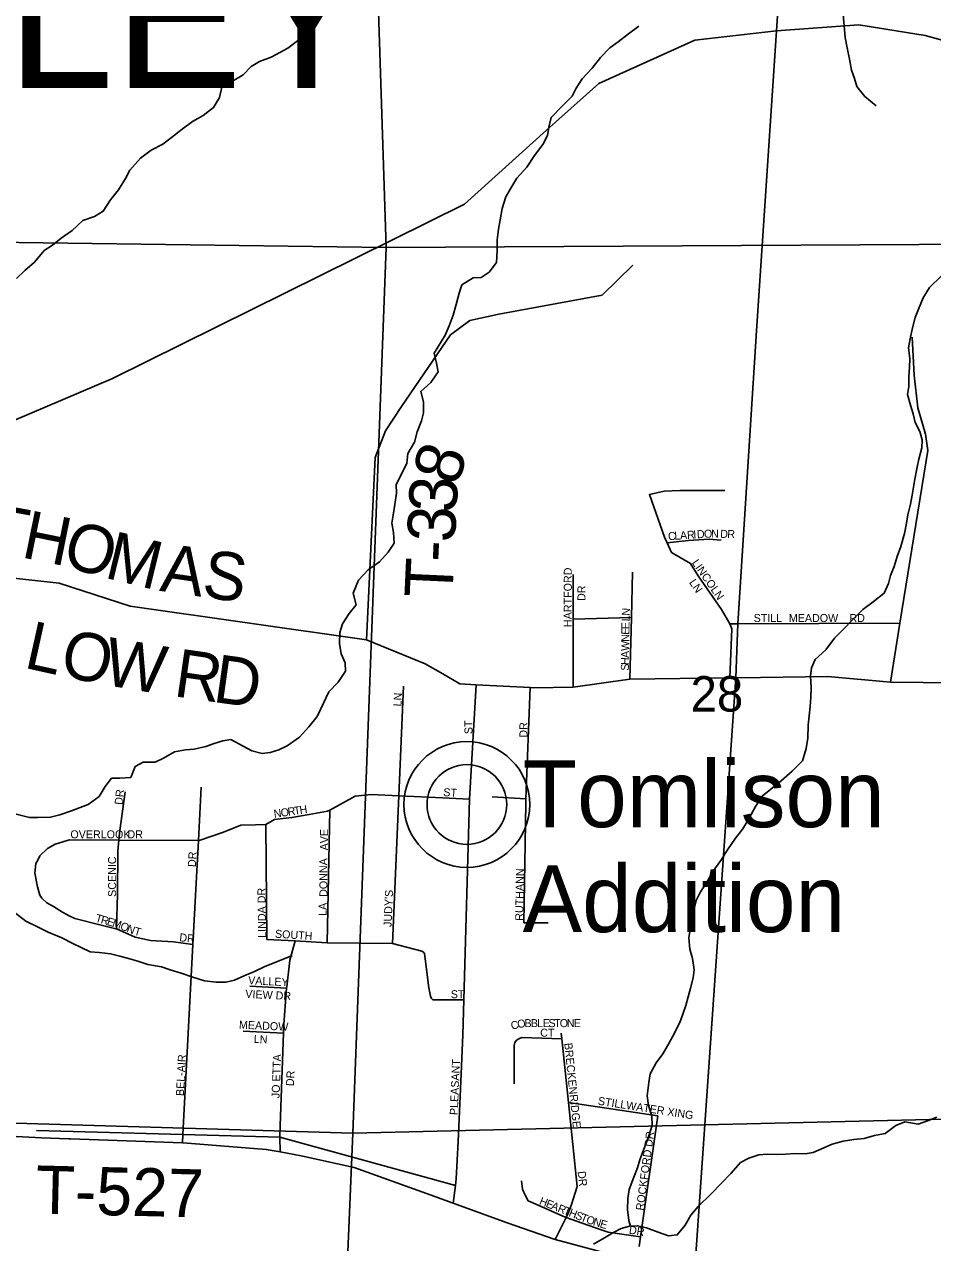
# Model space of a CAD drawing. Extents: x 1624196 to 2029251, y 146837 to 440034.
# Drawn here: x 1830840 to 1836514, y 320251 to 327860 of the extents above; entities that cross this region are included whole.
import ezdxf

# ---------------------------------------------------------------- set-up
doc = ezdxf.new("R2010")
doc.units = 0
for name, color, linetype in [('GM_P_State_Alignment', 7, 'Continuous'), ('GM_X_Minor_River', 7, 'Continuous'), ('GM_X_Section', 7, 'Continuous'), ('GM_X_Section_Text', 7, 'Continuous'), ('GM_X_State_Route', 7, 'Continuous'), ('GM_X_Township', 7, 'Continuous'), ('GM_X_Township_Road', 7, 'Continuous'), ('GM_X_Township_Road_Text', 7, 'Continuous'), ('GM_X_Township_ROW', 7, 'Continuous'), ('GM_X_Township_Subdivision', 7, 'Continuous'), ('GM_X_Township_Subdivision_Text', 7, 'Continuous'), ('GM_X_Township_Text', 7, 'Continuous'), ('GM_X_Unincorporated', 7, 'Continuous'), ('GM_X_Unincorporated_Location', 7, 'Continuous'), ('GM_X_Unincorporated_Text', 7, 'Continuous')]:
    doc.layers.add(name, color=color, linetype=linetype)

msp = doc.modelspace()

# ---------------------------------------------------------------- linework, layer by layer
at = {"layer": 'GM_P_State_Alignment'}
msp.add_lwpolyline([(1841070.6, 322042.9), (1839794.7, 324625.9), (1839247.6, 325350.5), (1838632.2, 326165.4), (1838342.4, 326513.4), (1837975.2, 326880.6), (1837637.1, 327199.5), (1837385.9, 327479.8), (1836999.5, 327644.1), (1836468.1, 327789.1), (1836052.7, 327856.7), (1835538, 327819), (1835028.6, 327760.1), (1834429.6, 327489.5), (1834101.1, 327199.5), (1833589.1, 326735.6), (1832690.6, 326291.1), (1831391.2, 325648.4), (1830367.1, 325213.5), (1830029, 325116.9), (1826845.3, 325045.2), (1826279.7, 325032.4)], dxfattribs=at)
at = {"layer": 'GM_X_Minor_River'}
for points in [[(1835953.2, 327945), (1835960.9, 327850.8), (1835968.7, 327776.6), (1835980.5, 327712.4), (1835994.4, 327642.2), (1836008.2, 327574), (1836026, 327521.9), (1836039.9, 327471.7), (1836089.8, 327409.4), (1836161.7, 327351)], [(1830791.8, 326271.7), (1830844, 326321.6), (1830904.2, 326373.5), (1830964.5, 326447.5), (1831016.7, 326481.4), (1831070.9, 326523.3), (1831139.1, 326573.1), (1831205.4, 326635), (1831279.5, 326658.8), (1831333.7, 326692.7), (1831378, 326762.7), (1831428.2, 326826.6), (1831472.5, 326896.6), (1831498.7, 326948.6), (1831565, 327024.6), (1831633.2, 327074.4), (1831705.4, 327112.2), (1831759.6, 327152.1), (1831825.9, 327206), (1831890.1, 327253.9), (1831958.3, 327289.7), (1832022.5, 327339.6), (1832058.7, 327403.6), (1832074.9, 327467.7), (1832141.1, 327505.5), (1832207.3, 327545.4), (1832257.6, 327597.3), (1832309.7, 327627.2), (1832381.9, 327655), (1832436, 327684.8), (1832486.2, 327710.7), (1832554.4, 327762.6), (1832616.7, 327826.5)], [(1833917.5, 326898), (1833979.8, 326967.9), (1834028.1, 327039.9), (1834078.4, 327109.9), (1834108.6, 327165.9), (1834116.8, 327218), (1834131, 327278), (1834197.2, 327346), (1834261.5, 327411.9), (1834287.7, 327461.9), (1834325.9, 327519.9), (1834388.2, 327585.8), (1834438.4, 327651.7), (1834496.7, 327713.7), (1834548.9, 327751.5), (1834615.1, 327799.4), (1834679.3, 327849.3)], [(1830789.8, 322926.8), (1830871.8, 322906.5), (1830921.9, 322906.3), (1831004, 322908), (1831062.1, 322921.9), (1831134.3, 322947.7), (1831188.4, 322967.5), (1831238.5, 322987.4), (1831306.8, 323037.2), (1831345, 323099.2), (1831385.2, 323151.2), (1831437.3, 323151), (1831505.4, 323156.8), (1831531.6, 323224.8), (1831581.8, 323252.7), (1831657.8, 323252.5), (1831710, 323276.3), (1831778.2, 323316.1), (1831846.3, 323327.9), (1831900.4, 323333.8), (1831974.5, 323349.5), (1832026.7, 323367.4), (1832080.8, 323385.2), (1832130.9, 323393.1), (1832206.8, 323350.7), (1832260.8, 323322.5), (1832326.8, 323306.2), (1832376.9, 323312), (1832429, 323327.9), (1832481.2, 323353.8), (1832559.4, 323407.6), (1832617.7, 323471.5), (1832670, 323537.5), (1832708.3, 323619.5), (1832742.5, 323691.5), (1832800.8, 323751.5), (1832847, 323819.4), (1832845.2, 323871.5), (1832819.3, 323927.8), (1832809.5, 323991.9), (1832811.7, 324062.1), (1832827.9, 324116.1), (1832870.1, 324180.1), (1832912.3, 324234.1), (1832894.5, 324306.3), (1832926.8, 324388.3), (1832989.1, 324452.2), (1833059.3, 324502.1), (1833113.6, 324564), (1833149.8, 324620), (1833146, 324686.2), (1833136.2, 324744.3), (1833144.3, 324794.4), (1833154.5, 324860.5), (1833164.7, 324932.6), (1833162.9, 324982.7), (1833195.1, 325048.7), (1833229.4, 325116.8), (1833235.6, 325178.9), (1833277.8, 325250.9), (1833294, 325314.9), (1833320.3, 325383), (1833334.5, 325433), (1833332.7, 325501.2), (1833316.8, 325567.4), (1833379.1, 325623.3), (1833425.3, 325689.2), (1833415.5, 325743.4), (1833399.6, 325805.6), (1833468.1, 325917.6), (1833494.3, 325977.6), (1833518.5, 326043.7), (1833538.7, 326109.7), (1833557, 326181.8), (1833573.1, 326231.8), (1833643.3, 326275.7), (1833693.4, 326279.5), (1833743.6, 326311.4), (1833789.8, 326371.4), (1833794, 326445.5), (1833794.2, 326513.7), (1833802.5, 326579.8), (1833812.6, 326637.8), (1833824.9, 326710), (1833847.1, 326782), (1833879.3, 326836), (1833917.5, 326898)], [(1834627.1, 320354.3), (1834617, 320390.1), (1834607.2, 320458.3), (1834609.4, 320526.5), (1834617.6, 320582.5), (1834647.9, 320660.6), (1834670, 320718.6), (1834684.2, 320768.7), (1834710.4, 320834.7), (1834736.7, 320904.8), (1834763, 320982.8), (1834761.1, 321043), (1834739.3, 321107.2), (1834731.5, 321167.3), (1834741.7, 321251.5), (1834749.9, 321305.6), (1834788.2, 321373.6), (1834828.4, 321429.5), (1834864.6, 321489.5), (1834890.8, 321539.5), (1834935.1, 321625.6), (1834953.3, 321677.6), (1834971.5, 321731.6), (1834987.6, 321785.7), (1835001.8, 321839.8), (1835018, 321903.8), (1835024.2, 321953.9), (1835014.4, 322026.1), (1834996.5, 322084.3), (1834990.7, 322154.5), (1834998.9, 322206.5), (1835011.1, 322274.6), (1835023.3, 322326.7), (1835037.5, 322386.8), (1835063.7, 322442.8), (1835101.9, 322498.8), (1835140.2, 322568.8), (1835190.4, 322636.8), (1835232.7, 322704.7), (1835283, 322776.7), (1835329.2, 322834.7), (1835367.4, 322902.7), (1835407.7, 322974.7), (1835449.9, 323038.7), (1835504.1, 323082.6), (1835568.4, 323134.4), (1835636.6, 323196.3), (1835700.9, 323260.2), (1835723.2, 323336.3), (1835735.4, 323402.4), (1835737.6, 323482.6), (1835750, 323598.8), (1835754.2, 323656.9), (1835754.4, 323717), (1835750.6, 323789.1), (1835756.7, 323841.2), (1835780.9, 323893.3), (1835847.2, 323953.1), (1835901.5, 324027.1), (1835951.7, 324077), (1836018, 324144.9), (1836078.2, 324204.9), (1836142.4, 324252.7), (1836210.7, 324306.6), (1836238.9, 324366.6), (1836251.1, 324416.7), (1836273.3, 324472.7), (1836293.5, 324536.8), (1836315.7, 324598.8), (1836337.9, 324678.9), (1836350.2, 324745), (1836358.3, 324797.1), (1836376.5, 324863.2), (1836386.7, 324919.2), (1836394.9, 324969.3), (1836403, 325019.4), (1836417.3, 325093.5), (1836427.4, 325143.6), (1836445.7, 325215.6), (1836449.8, 325265.7), (1836434, 325315.9), (1836404.1, 325372.1), (1836392.2, 325426.3), (1836376.4, 325480.4), (1836356.6, 325548.6), (1836364.7, 325598.7), (1836364.9, 325660.9), (1836369.1, 325717), (1836371.2, 325773.1), (1836363.4, 325839.2), (1836373.6, 325895.3), (1836387.8, 325963.4), (1836404.1, 326029.5), (1836426.2, 326081.5), (1836454.5, 326151.5), (1836494.7, 326215.5), (1836569, 326289.4)], [(1830776, 322315.6), (1830849.9, 322259.2), (1830921.9, 322222.9), (1830989.9, 322190.6), (1831073.8, 322154.2), (1831143.8, 322119.9), (1831195.8, 322093.7), (1831251.8, 322067.4), (1831307.9, 322063.2), (1831377.9, 322055), (1831436, 322040.7), (1831490, 322026.5), (1831550, 322008.3), (1831612, 321988), (1831696.1, 321973.7), (1831752.1, 321955.4), (1831820.1, 321933.2), (1831892.1, 321908.8), (1831966.2, 321886.5), (1832038.2, 321878.3), (1832098.3, 321878.1), (1832152.4, 321889.9), (1832216.6, 321919.7), (1832278.7, 321943.6), (1832342.9, 321975.4), (1832463.2, 322023.1), (1832513.3, 322045)], [(1834396.3, 320240.6), (1834464.5, 320280.5), (1834516.6, 320312.3), (1834568.8, 320340.2), (1834620.9, 320354), (1834671, 320355.9), (1834727, 320343.6), (1834799, 320315.3), (1834865, 320293.1), (1834919.1, 320298.9), (1834967.4, 320360.8), (1835003.6, 320422.8), (1835049.8, 320476.8), (1835130.1, 320556.7), (1835192.4, 320620.6), (1835252.7, 320682.5), (1835314.9, 320750.4), (1835365.1, 320778.3), (1835429.2, 320800.1), (1835481.3, 320803.9), (1835541.4, 320801.7), (1835595.5, 320803.5), (1835655.6, 320807.3), (1835717.6, 320805.1), (1835767.7, 320813), (1835833.9, 320842.8), (1835886, 320866.6), (1835956.2, 320884.4), (1836022.3, 320894.2), (1836086.4, 320902), (1836150.5, 320919.8), (1836218.6, 320931.6), (1836284.8, 320981.5), (1836341, 321005.3), (1836423.1, 320991), (1836481.2, 321010.9), (1836541.3, 321034.7)]]:
    msp.add_lwpolyline(points, dxfattribs=at)
at = {"layer": 'GM_X_Section'}
for points in [[(1832918.1, 332106.3), (1833100.9, 326465.3), (1828201.1, 326533), (1828392.6, 332222.1)], [(1837853.1, 331870.4), (1837539.1, 326491.8), (1833100.9, 326465.3), (1832918.1, 332106.3)], [(1833100.9, 326465.3), (1832892.1, 320934.1), (1828042.7, 321077.6), (1828201.1, 326533)], [(1837539.1, 326491.8), (1837326, 323788.8), (1837198.7, 321037.3), (1832892.1, 320934.1), (1833100.9, 326465.3)], [(1828042.7, 321077.6), (1832892.1, 320934.1), (1832628.6, 314649), (1828477, 314760.9)], [(1832892.1, 320934.1), (1837198.7, 321037.3), (1836688.3, 314559.5), (1832628.6, 314649)]]:
    msp.add_lwpolyline(points, close=True, dxfattribs=at)
at = {"layer": 'GM_X_State_Route'}
for points in [[(1827314, 322947.2), (1827356.9, 322954.3), (1827633.5, 322979.8), (1827815.5, 322974.4), (1827984.8, 322938), (1828163.1, 322870.6), (1828414, 322717.7), (1828593.2, 322587.3), (1829126.7, 322139.2), (1829391.5, 321898.8), (1829643.1, 321660.6), (1830065.7, 321321.5), (1830199.3, 321226.5), (1830267.3, 321178.7), (1830440.6, 321056.8), (1830570.4, 320989.9), (1830710.1, 320918.9), (1830948.2, 320905.5), (1831116.9, 320899.6)], [(1831116.9, 320899.6), (1831128.3, 320899.2), (1831828, 320874.5), (1831832.9, 320874.4), (1832351.2, 320833.2), (1832438, 320817.6), (1832569.2, 320793.9), (1832901.1, 320719.8), (1833352.7, 320556.9), (1833518.3, 320497.3), (1833856.2, 320375.6), (1834155.2, 320270), (1834722.8, 320119), (1834724.3, 320118.4)]]:
    msp.add_lwpolyline(points, dxfattribs=at)
at = {"layer": 'GM_X_Township'}
for points in [[(1835691.2, 330125.1), (1835538, 327819), (1835413.9, 325945.9), (1835298.3, 324115.7), (1835284.8, 323777.9), (1835023.3, 319997.2), (1834920.8, 319041.8), (1834796.2, 316210.2), (1834797.6, 315862.7), (1834772.6, 314558.6), (1834899, 309099.5), (1834891.3, 306731.5), (1834820.6, 303869.6), (1830629, 303937.3), (1827260.8, 303991.7), (1826067.9, 304022.5), (1820878.8, 304196)], [(1842048.6, 303472), (1840045.9, 303555.7), (1838924.2, 303602.6), (1838765.1, 303609.2), (1838409.1, 303624.1), (1836845.7, 303669.3), (1836180.5, 303730.2), (1834820.6, 303869.6), (1834891.3, 306731.5), (1834899, 309099.5), (1834772.6, 314558.6), (1834797.6, 315862.7), (1834796.2, 316210.2), (1834920.8, 319041.8), (1835023.3, 319997.2), (1835284.8, 323777.9), (1835298.3, 324115.7), (1835413.9, 325945.9), (1835538, 327819), (1835691.2, 330125.1)]]:
    msp.add_lwpolyline(points, dxfattribs=at)
at = {"layer": 'GM_X_Township_Road'}
for points in [[(1832977.5, 324016.6), (1833032.8, 325154.3), (1833096.1, 325320), (1833195.7, 325473.6), (1833503.1, 325920.2), (1833623.4, 326009.6), (1833805, 326048.6), (1834449.9, 326169), (1834641.7, 326354.8)], [(1836250.7, 323752.1), (1836310.3, 324119.5), (1836484.7, 325198.6), (1836469, 325300.6), (1836422.2, 325464.2), (1836398.8, 325668.4), (1836386.8, 325906.8)], [(1830675.9, 324411.5), (1831057.1, 324369.3), (1831502, 324226), (1832977.5, 324016.6), (1833344.5, 323866), (1833453.7, 323803.6), (1833560.9, 323741.1), (1833662, 323735.6), (1834000.2, 323717.3), (1834019.9, 323716.2), (1834268.1, 323720.8), (1834621.7, 323770.9), (1835246.5, 323778.7), (1835284.8, 323777.9), (1835298.9, 323778.2)], [(1835298.9, 323778.2), (1835860.2, 323787.7), (1836250.7, 323752.1), (1837270.6, 323740)], [(1830915.4, 320950.6), (1831830.8, 320925.9), (1832435.6, 320909.2), (1833533.3, 320606.8)]]:
    msp.add_lwpolyline(points, dxfattribs=at)
at = {"layer": 'GM_X_Township_ROW'}
msp.add_lwpolyline([(1833973.8, 323022.5), (1833762.8, 323034.5)], dxfattribs=at)
at = {"layer": 'GM_X_Township_Subdivision'}
for points in [[(1835246.5, 323778.7), (1835260.5, 324085.2), (1835246.5, 324115.5), (1835194.7, 324205.5), (1835049.4, 324415), (1835002.1, 324492.7), (1834883.1, 324561.9), (1834855.5, 324622.2), (1834839.4, 324657.4), (1834744.9, 324922.6), (1834836.7, 324944.1), (1834934.7, 324947.6), (1835117, 324948.5), (1835217.1, 324948)], [(1834855.5, 324622.2), (1834988, 324635.7), (1835118, 324643.7), (1835194.2, 324638.9)], [(1834621.7, 323770.9), (1834632.1, 324155.5), (1834639.7, 324437.4)], [(1834268.1, 323720.8), (1834268.7, 324145.4), (1834269, 324423.4)], [(1834268.7, 324145.4), (1834632.1, 324155.5)], [(1835246.5, 324115.5), (1835298.3, 324115.7), (1836310.3, 324119.5)], [(1833140.9, 322118.7), (1833179.8, 323041.8), (1833208.6, 323725.5)], [(1833537.5, 320650.4), (1833550.1, 320881.8), (1833569.2, 321305.2), (1833579.2, 321547.9), (1833585.6, 321766.7), (1833621.8, 323020.6), (1833662, 323735.6)], [(1833960.4, 322247.5), (1833972.6, 322992.8), (1833973.8, 323022.5), (1834000.2, 323717.3)], [(1831415, 322209.9), (1831421.7, 322428.3), (1831423.3, 322694.9), (1831430.8, 322765.2), (1831437.2, 322825.5), (1831469.2, 323066.6)], [(1831828, 320874.5), (1831830.8, 320925.9), (1831893.4, 322112), (1831927.8, 322763.1), (1831945.4, 323096.1)], [(1832347.8, 322861.9), (1832403.3, 322892.8), (1832511.2, 322906.5), (1832619.1, 322924.3), (1832734.2, 322944.8), (1832748.6, 322952.7), (1832907.6, 323039.1), (1833007.5, 323050.7), (1833179.8, 323041.8), (1833366.3, 323032.3), (1833621.8, 323020.6)], [(1832732.8, 322123.2), (1832748.6, 322952.7)], [(1831123.1, 322766.5), (1831430.8, 322765.2), (1831927.8, 322763.1), (1831932.9, 322763.1), (1832084.2, 322813.6), (1832193.6, 322857.4), (1832283.7, 322860.9), (1832347.8, 322861.9)], [(1832355.7, 322144.2), (1832347.8, 322861.9)], [(1831893.4, 322112), (1831771.1, 322129), (1831628.8, 322138.8), (1831532.3, 322159.3), (1831415, 322209.9), (1831411.3, 322211.6), (1831320.8, 322234.2), (1831155.9, 322275.7), (1831120.7, 322291.4), (1831078.7, 322314.2), (1831022.3, 322350.2), (1830980, 322373.2), (1830949.1, 322403), (1830937.2, 322420.6), (1830922.3, 322472.5), (1830906.8, 322558.5), (1830911.9, 322618.7), (1830925.1, 322640.6), (1830937.2, 322667), (1830985.1, 322712.5), (1831032, 322738.9), (1831123.1, 322766.5)], [(1834112.4, 322247.5), (1833960.4, 322247.5)], [(1833585.6, 321766.7), (1833391.3, 321767.5), (1833383.1, 321776), (1833378.3, 321789.7), (1833366.3, 321842.5), (1833340.4, 322057.5), (1833333.9, 322065.1), (1833323.1, 322070.5), (1833140.9, 322118.7), (1832732.8, 322123.2), (1832532.3, 322136.5), (1832355.7, 322144.2)], [(1832436.1, 320923.6), (1832436.2, 320925), (1832458.7, 321558.9), (1832459.7, 321586.4), (1832478.9, 321839.4), (1832479.7, 321848.8), (1832497.9, 322016.1), (1832532.3, 322136.5)], [(1832478.9, 321839.4), (1832248.4, 321852.7)], [(1832458.7, 321558.9), (1832206.9, 321572.5)], [(1834155.2, 320270), (1834225, 320408.6), (1834239, 320438.6), (1834258.7, 320490), (1834293.9, 320602.2), (1834239, 321125.5), (1834197.3, 321524.2), (1834193.6, 321559.2)], [(1833899.3, 321242.4), (1833899.3, 321482.4), (1833904.6, 321501.6), (1833915.3, 321515.6), (1833932.4, 321526.7), (1833948.7, 321531.9), (1834197.3, 321524.2)], [(1834239, 321125.5), (1834796.7, 321043.2)], [(1834681.8, 320226.2), (1834690.3, 320286.3), (1834796.7, 321043.2)], [(1832438, 320817.6), (1832435.6, 320909.2), (1832436.1, 320923.6)], [(1833518.3, 320497.3), (1833533.3, 320606.8), (1833536.3, 320629), (1833537.4, 320649.6), (1833537.5, 320650.4)], [(1833946.7, 320637.3), (1833952, 320585.9), (1833971.3, 320542.5), (1833988.3, 320513), (1834049.7, 320485), (1834205.1, 320415.8), (1834225, 320408.6), (1834359.5, 320360), (1834455.4, 320327), (1834488.2, 320316.6), (1834573.5, 320303.1), (1834690.3, 320286.3)]]:
    msp.add_lwpolyline(points, dxfattribs=at)
at = {"layer": 'GM_X_Unincorporated'}
for radius in [392.8, 249]:
    msp.add_circle((1833604.6, 322987.3), radius, dxfattribs=at)
at = {"layer": 'GM_X_Unincorporated_Location'}
msp.add_line((1833604.6, 322987.3), (1833604.6, 322987.3), dxfattribs=at)

# ---------------------------------------------------------------- texts
at = {"layer": 'GM_X_Section_Text'}
msp.add_text('28', height=221, rotation=0.00001, dxfattribs=at).set_placement((1835002.2, 323567.8))
at = {"layer": 'GM_X_Township_Road_Text'}
for s, rotation, p in [('8', 72.70557, (1833545.5, 324970.3)), ('3', 86.83431, (1833538.7, 324805)), ('T', 349.68021, (1830594.7, 324572.5)), ('H', 348.52861, (1830813.9, 324532.6)), ('3', 87.24076, (1833529.9, 324621)), ('O', 344.03209, (1831066.6, 324481.5)), ('M', 346.23692, (1831332.6, 324405.7)), ('A', 351.85858, (1831680.4, 324322.1)), ('-', 87.32158, (1833524.1, 324498)), ('S', 351.96668, (1831942.3, 324284.7)), ('T', 87.35909, (1833513.8, 324273.9)), ('L', 347.49815, (1830830.5, 323843.1)), ('O', 348.11559, (1831053, 323793.8)), ('W', 350.50509, (1831324.8, 323736.9)), ('R', 351.76321, (1831766.1, 323664.8)), ('D', 351.94933, (1832011, 323629.3)), ('T-527', 358.59673, (1830908.5, 320433.4))]:
    msp.add_text(s, height=300, rotation=rotation, dxfattribs=at).set_placement(p)
at = {"layer": 'GM_X_Township_Subdivision_Text'}
for s, rotation, p in [('C', 3.91261, (1834863, 324637.3)), ('L', 3.91041, (1834902.5, 324640)), ('A', 3.91586, (1834937.6, 324642.4)), ('R', 3.93655, (1834981.5, 324645.4)), ('I', 3.89257, (1835021, 324648.1)), ('D', 3.91899, (1835043, 324649.6)), ('O', 2.23032, (1835086.5, 324652.6)), ('N', 358.86342, (1835129.7, 324654.3)), ('D', 358.44771, (1835186.8, 324653.1)), ('R', 358.46134, (1835230.8, 324651.9)), ('LINCOLN', 304.99232, (1835007.7, 324496.9)), ('HARTFORD', 90, (1834260.2, 324095.5)), ('LN', 304.49867, (1834990.5, 324373.9)), ('DR', 90, (1834345.3, 324258.3)), ('N', 86.26006, (1834621.9, 324165.3)), ('L', 88.14181, (1834620.7, 324130.6)), ('STILL', 0.00001, (1835396, 324126.9)), ('MEADOW', 0.00001, (1835616, 324126.9)), ('RD', 0.00001, (1835994.4, 324126.9)), ('E', 89.22963, (1834619.6, 324047.2)), ('E', 89.22963, (1834620.1, 324082.4)), ('W', 89.22668, (1834618.3, 323946)), ('N', 89.22701, (1834619, 324003.2)), ('H', 89.23492, (1834617.1, 323858)), ('A', 89.23492, (1834617.7, 323902)), ('S', 89.235, (1834616.6, 323822.8)), ('LN', 86.98901, (1833195.4, 323598.8)), ('ST', 90, (1833639.8, 323426.7)), ('DR', 90, (1833983, 323404.7)), ('DR', 83.982, (1831453.1, 322983.3)), ('ST', 356.42622, (1833456.2, 323040.1)), ('N', 7.93844, (1832401.5, 322903.9)), ('O', 8.47994, (1832445.5, 322910)), ('R', 8.45632, (1832489, 322916.5)), ('T', 8.47631, (1832528.2, 322922.3)), ('H', 8.47994, (1832563.1, 322927.5)), ('OVERLOOK', 0.00001, (1831128, 322776.1)), ('DR', 0.00001, (1831484.4, 322776.1)), ('AVE', 90, (1832737.8, 322700.7)), ('DR', 86.98901, (1831911.3, 322595.6)), ('SCENIC', 90, (1831413.4, 322410.3)), ('DONNA', 90, (1832733.4, 322410.3)), ('RUTHANN', 89.15794, (1833956.6, 322260.9)), ('LINDA DR', 90.87092, (1832350.8, 322155)), ("JUDY'S", 87.50693, (1833133.8, 322221.5)), ('T', 343.74308, (1831280.2, 322256.6)), ('LA', 90, (1832729, 322291.5)), ('R', 343.76808, (1831314.1, 322246.7)), ('E', 343.74308, (1831352.1, 322235.6)), ('M', 341.55929, (1831385.4, 322225.9)), ('O', 338.07278, (1831434.7, 322209.5)), ('N', 338.04434, (1831475.5, 322193.1)), ('T', 344.52143, (1831522.2, 322174.7)), ('DR', 353.98321, (1831806.6, 322133.7)), ('SOUTH', 356.27118, (1832404.7, 322155.7)), ('VALLEY', 356.93129, (1832237.3, 321865.3)), ('VIEW DR', 357.08716, (1832219.8, 321780.3)), ('ST', 0.00001, (1833504, 321777.3)), ('MEADOW', 357.31426, (1832180.1, 321588.1)), ('C', 15.8153, (1833886.9, 321579.2)), ('O', 9.81806, (1833923.7, 321589.6)), ('B', 0.00001, (1833964.8, 321596.9)), ('B', 0.00001, (1834004.4, 321596.9)), ('L', 0.00001, (1834044, 321596.9)), ('E', 0.00001, (1834079.2, 321596.9)), ('S', 0.00001, (1834114.4, 321596.9)), ('T', 0.00001, (1834149.6, 321596.9)), ('O', 0.00001, (1834184.8, 321596.9)), ('N', 0.00001, (1834228.8, 321596.9)), ('E', 0.00001, (1834272.7, 321596.9)), ('LN', 356.98902, (1832272.5, 321498.8)), ('CT', 0.00001, (1834062.8, 321537.3)), ('BRECKENRIDGE', 275.87054, (1834213, 321496.1)), ('BEL-AIR', 86.87959, (1831836.5, 321165.6)), ('JO ETTA', 87.87605, (1832434.2, 321152.3)), ('PLEASANT', 87.58191, (1833547.4, 321046.7)), ('DR', 86.98901, (1832523.6, 321227.2)), ('STILLWATER XING', 351.22019, (1834420.7, 321112.8)), ('ROCKFORD DR', 82.36639, (1834709.1, 320449.2)), ('DR', 276.00542, (1834296.6, 320695.3)), ('H', 338.21077, (1834053.1, 320491.9)), ('E', 338.22741, (1834094, 320475.5)), ('A', 338.21077, (1834126.7, 320462.5)), ('R', 338.22175, (1834167.5, 320446.1)), ('T', 338.21889, (1834204.3, 320431.5)), ('H', 338.21064, (1834237, 320418.4)), ('S', 338.22741, (1834277.9, 320402.1)), ('T', 338.21889, (1834310.5, 320389)), ('O', 341.29386, (1834346, 320374.9)), ('N', 343.20378, (1834389.4, 320360.3)), ('E', 343.29393, (1834431.6, 320347.6)), ('DR', 350.53177, (1834614.4, 320307.6))]:
    msp.add_text(s, height=50, rotation=rotation, dxfattribs=at).set_placement(p)
at = {"layer": 'GM_X_Township_Text'}
msp.add_text('VALLEY', height=900, rotation=0.00001, dxfattribs=at).set_placement((1828454.8, 327461.7))
at = {"layer": 'GM_X_Unincorporated_Text'}
for s, p in [('Tomlison', (1833952.8, 322845.7)), ('Addition', (1833952.8, 322190.1))]:
    msp.add_text(s, height=417, rotation=0.00001, dxfattribs=at).set_placement(p)

doc.saveas('drawing.dxf')
